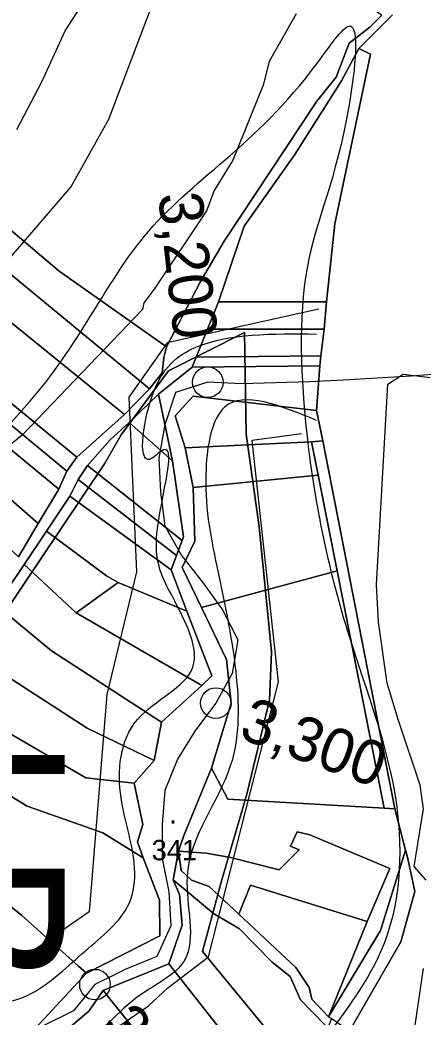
# Model space of a CAD drawing. Extents: x -510989 to -501240, y -1184665 to -1176089.
# Drawn here: x -504959.3 to -504840.5, y -1182453.3 to -1182159.8 of the extents above; entities that cross this region are included whole.
import ezdxf

# ---------------------------------------------------------------- set-up
doc = ezdxf.new("R2010")
doc.units = 0
for name, color, linetype in [('NAVRH_revitalizace_toku', 7, 'Continuous'), ('orna_puda', 7, 'Continuous'), ('ostatni_plocha_x_draha', 7, 'Continuous'), ('ostatni_plocha_x_ostatni_komunikace', 7, 'Continuous'), ('ostatni_plocha_x_silnice', 7, 'Continuous'), ('STAV_USES', 7, 'Continuous'), ('STAV_zaplavove_uzemi', 7, 'Continuous'), ('trasovani_toku', 7, 'Continuous'), ('trvaly_travni_porost', 7, 'Continuous'), ('vodni_plocha_x_vodni_tok_v_koryt_prir_n_upr', 7, 'Continuous'), ('vrstevnice_01', 7, 'Continuous'), ('vrstevnice_02', 7, 'Continuous'), ('vrstevnice_05', 7, 'Continuous'), ('zahrada', 7, 'Continuous'), ('zastavena_plocha_a_nadvori', 7, 'Continuous')]:
    doc.layers.add(name, color=color, linetype=linetype)

msp = doc.modelspace()

# ---------------------------------------------------------------- linework, layer by layer
at = {"layer": 'NAVRH_revitalizace_toku'}
for points in [[(-504871.16, -1182244.89), (-504915.87, -1182254.77), (-504927.17, -1182270.77), (-504924.92, -1182322.27), (-504933.7, -1182358.31), (-504938.85, -1182422.3), (-504955.03, -1182433.47), (-504972.64, -1182441.22), (-504987.44, -1182445.45), (-505003.65, -1182453.9)], [(-504933.59, -1182458.37), (-504921.38, -1182450.01), (-504915.71, -1182444.69), (-504903.73, -1182435.53), (-504883.12, -1182354.59), (-504890.81, -1182283.46), (-504876.32, -1182281.48)]]:
    msp.add_lwpolyline(points, dxfattribs=at)
at = {"layer": 'orna_puda'}
for points in [[(-504908.28, -1182270.53), (-504871.93, -1182274.74), (-504869.98, -1182283.68), (-504873.33, -1182283.99), (-504910.56, -1182285.69), (-504913.52, -1182276.34)], [(-504910.56, -1182285.69), (-504873.33, -1182283.99), (-504871.39, -1182293.77), (-504908.2, -1182297.38)], [(-504908.2, -1182297.38), (-504871.39, -1182293.77), (-504865.81, -1182321.89), (-504905.8, -1182332.75), (-504911.5, -1182320.96), (-504907.72, -1182313.18)], [(-504865.81, -1182321.89), (-504851.95, -1182391.78), (-504898.01, -1182389.13), (-504902.82, -1182380.06), (-504897.02, -1182360.93), (-504898.41, -1182348.02), (-504905.8, -1182332.75)], [(-504914.14, -1182412.93), (-504902.22, -1182422.84), (-504894.57, -1182427.28), (-504884.94, -1182437.1), (-504879.66, -1182441.35), (-504876.64, -1182448.25), (-504869.2, -1182455.74), (-504875.9, -1182480.71), (-504881.57, -1182475.96), (-504898.03, -1182459.71), (-504915.41, -1182437.64), (-504911.47, -1182426.24), (-504912.22, -1182417.19)], [(-504915.41, -1182437.64), (-504898.03, -1182459.71), (-504881.57, -1182475.96), (-504875.9, -1182480.71), (-504879.27, -1182493.04), (-504900.63, -1182484.67), (-504911.89, -1182472.95), (-504918.05, -1182466.23), (-504934.76, -1182445.49)], [(-504934.76, -1182445.49), (-504918.05, -1182466.23), (-504911.89, -1182472.95), (-504900.63, -1182484.67), (-504879.27, -1182493.04), (-504880.11, -1182495.04), (-504893.21, -1182500.39), (-504898.11, -1182502.14), (-504904.48, -1182499.67), (-504924.01, -1182502.25), (-504934.04, -1182499.9), (-504958.89, -1182468.43), (-504939.01, -1182451.54)]]:
    msp.add_lwpolyline(points, close=True, dxfattribs=at)
at = {"layer": 'ostatni_plocha_x_draha'}
msp.add_lwpolyline([(-504862.25, -1182457.53), (-504847.02, -1182431.17), (-504842.86, -1182416.31), (-504845.06, -1182406.24), (-504845.61, -1182404.15), (-504848.82, -1182392), (-504869.98, -1182283.68), (-504871.93, -1182274.74), (-504870.93, -1182261.63), (-504870.56, -1182258.62), (-504869.59, -1182250.82), (-504868.94, -1182242.75), (-504866.47, -1182219.74), (-504855.97, -1182169.85), (-504859.45, -1182168.14), (-504849.43, -1182158.25)], dxfattribs=at)
at = {"layer": 'ostatni_plocha_x_ostatni_komunikace'}
for points in [[(-504849.43, -1182158.25), (-504859.45, -1182168.14), (-504864.47, -1182177.69), (-504878.26, -1182199.41), (-504893.18, -1182220.5), (-504900.72, -1182242.71), (-504904.02, -1182250.78), (-504907.38, -1182259.05), (-504908.51, -1182262.01), (-504918.47, -1182269.89), (-504927.14, -1182278.29), (-504932.69, -1182283.34), (-504939.42, -1182290.95), (-504942.1, -1182295.02), (-504944.62, -1182299.93), (-504951.48, -1182310.29), (-504958.05, -1182320.06), (-504963.1, -1182327.56)], [(-504959.72, -1182317.79), (-504953.9, -1182308.04), (-504947.85, -1182297.9), (-504945.51, -1182292.61), (-504942.57, -1182288.5), (-504928.43, -1182275.92), (-504921.06, -1182268.37), (-504917.41, -1182263.6), (-504916.89, -1182259.17), (-504916.11, -1182255.96), (-504906.14, -1182236.96), (-504899.06, -1182224.89), (-504871.82, -1182183.67), (-504866.1, -1182176.56), (-504862.22, -1182166.55), (-504856.15, -1182161.86), (-504852.59, -1182158.39)], [(-504974.12, -1182362.97), (-504939.84, -1182382.9), (-504925.66, -1182384.43), (-504923.11, -1182396.56), (-504924.65, -1182401.69), (-504922.96, -1182406.43), (-504934.86, -1182399.06), (-504957.14, -1182391.22), (-504983.97, -1182374.88)]]:
    msp.add_lwpolyline(points, dxfattribs=at)
for points in [[(-504907.38, -1182259.05), (-504870.56, -1182258.62), (-504870.93, -1182261.63), (-504908.51, -1182262.01)], [(-504873.33, -1182283.99), (-504869.98, -1182283.68), (-504848.82, -1182392), (-504851.95, -1182391.78), (-504865.81, -1182321.89), (-504871.39, -1182293.77)], [(-504902.82, -1182380.06), (-504898.01, -1182389.13), (-504851.95, -1182391.78), (-504848.82, -1182392), (-504845.61, -1182404.15), (-504853.02, -1182427.81), (-504868.39, -1182453.21), (-504856.97, -1182425.19), (-504850.31, -1182409.55), (-504852.16, -1182408.74), (-504873.82, -1182399.63), (-504877.59, -1182398.78), (-504879.58, -1182402.99), (-504877.01, -1182404.05), (-504882.93, -1182409.97), (-504897.24, -1182406.34), (-504904.41, -1182405), (-504912.54, -1182404.45), (-504911.03, -1182399.82)]]:
    msp.add_lwpolyline(points, close=True, dxfattribs=at)
at = {"layer": 'ostatni_plocha_x_silnice'}
msp.add_lwpolyline([(-504845.61, -1182404.15), (-504845.06, -1182406.24), (-504842.86, -1182416.31), (-504847.02, -1182431.17), (-504862.25, -1182457.53), (-504863.2, -1182456.84), (-504864.69, -1182455.72), (-504867.24, -1182453.91), (-504867.46, -1182453.75), (-504868.39, -1182453.21), (-504853.02, -1182427.81)], close=True, dxfattribs=at)
at = {"layer": 'STAV_USES'}
for p, q in [((-504915.52, -1182263.03), (-504893.09, -1182251.73)), ((-504893.09, -1182251.73), (-504915.52, -1182263.03)), ((-504893.09, -1182251.73), (-504892.57, -1182281.73)), ((-504892.57, -1182281.73), (-504893.09, -1182251.73)), ((-504929.5, -1182281.89), (-504915.52, -1182263.03)), ((-504915.52, -1182263.03), (-504929.5, -1182281.89)), ((-504934.36, -1182290.4), (-504929.5, -1182281.89)), ((-504929.5, -1182281.89), (-504934.36, -1182290.4)), ((-504892.57, -1182281.73), (-504888.77, -1182308.95)), ((-504888.77, -1182308.95), (-504892.57, -1182281.73)), ((-504968.11, -1182340.58), (-504934.36, -1182290.4)), ((-504934.36, -1182290.4), (-504968.11, -1182340.58)), ((-504888.77, -1182308.95), (-504885.12, -1182345.75)), ((-504885.12, -1182345.75), (-504888.77, -1182308.95)), ((-504885.12, -1182345.75), (-504885.73, -1182360.04)), ((-504885.73, -1182360.04), (-504885.12, -1182345.75)), ((-504885.73, -1182360.04), (-504892.41, -1182387.72)), ((-504892.41, -1182387.72), (-504885.73, -1182360.04)), ((-504892.41, -1182387.72), (-504900.01, -1182413.57)), ((-504900.01, -1182413.57), (-504892.41, -1182387.72)), ((-504900.01, -1182413.57), (-504905.49, -1182433.94)), ((-504905.49, -1182433.94), (-504900.01, -1182413.57)), ((-504905.49, -1182433.94), (-504879.95, -1182464.96)), ((-504879.95, -1182464.96), (-504905.49, -1182433.94))]:
    msp.add_line(p, q, dxfattribs=at)
at = {"layer": 'STAV_zaplavove_uzemi'}
for points in [[(-504826.46, -1182247.73), (-504827.62, -1182204.68), (-504817.15, -1182165.12), (-504791.55, -1182113.93), (-504727.56, -1182034.81), (-504708.94, -1182017.35), (-504669.38, -1181991.76), (-504649.6, -1181961.5), (-504628.66, -1181917.29), (-504601.9, -1181867.26), (-504597.24, -1181809.08), (-504585.16, -1181766.79), (-504596.8, -1181741.4), (-504604.2, -1181726.59), (-504633.82, -1181658.9), (-504646.51, -1181600.72), (-504660.26, -1181556.29), (-504751.04, -1181459.08), (-504798.4, -1181384.84), (-504826.55, -1181347.73), (-504862.39, -1181315.73), (-504866.23, -1181265.81), (-504862.39, -1181205.66), (-504853.43, -1181164.7), (-504793.92, -1181116.47), (-504755.84, -1181064.64), (-504725.17, -1181018.1), (-504649.01, -1180947.23), (-504594, -1180900.69), (-504545.35, -1180879.53), (-504377.38, -1180832.83), (-504317.01, -1180808.36), (-504368.93, -1180802.59), (-504426.63, -1180826.63), (-504542.02, -1180859.32)], [(-505319.13, -1182678.81), (-505278.86, -1182647.83), (-505216.92, -1182606.02), (-505167.36, -1182584.34), (-505141.03, -1182562.66), (-505106.96, -1182547.17), (-505057.41, -1182451.15), (-505009.4, -1182400.05), (-504983.07, -1182370.62), (-504989.26, -1182324.16), (-504952.1, -1182266.86), (-504922.67, -1182223.5), (-504871.57, -1182172.39), (-504862.27, -1182161.55), (-504862.27, -1182184.78), (-504874.66, -1182232.79), (-504874.66, -1182282.35), (-504862.27, -1182341.2), (-504848.34, -1182390.75), (-504852.98, -1182434.12), (-504880.86, -1182479.03), (-504888.6, -1182511.55), (-504908.73, -1182559.56), (-504924.22, -1182582.79), (-505001.65, -1182633.9), (-505054.31, -1182661.77), (-505105.41, -1182692.74), (-505137.93, -1182711.33), (-505167.36, -1182729.91), (-505202.98, -1182760.89), (-505252.54, -1182790.31)], [(-505295.85, -1182705.16), (-505271.81, -1182677.27), (-505253.54, -1182663.81), (-505233.35, -1182634), (-505213.15, -1182625.35), (-505188.15, -1182616.69), (-505171.8, -1182602.27), (-505146.8, -1182588.8), (-505127.57, -1182591.69), (-505097.76, -1182575.34), (-505075.64, -1182557.07), (-505057.37, -1182547.46), (-505047.76, -1182546.5), (-505025.64, -1182525.34), (-505016.99, -1182507.07), (-505007.37, -1182478.22), (-504997.75, -1182458.99), (-504983.33, -1182449.37), (-504961.21, -1182448.41), (-504946.79, -1182439.76), (-504939.1, -1182433.03), (-504926.6, -1182418.6), (-504925.63, -1182408.02), (-504929.48, -1182388.79), (-504924.67, -1182365.71), (-504908.33, -1182350.33), (-504915.06, -1182328.21), (-504918.9, -1182310.9), (-504917.94, -1182286.86), (-504920.34, -1182288.77), (-504920.34, -1182270.49), (-504907.62, -1182256.19), (-504871.86, -1182252.22)], [(-504871.86, -1182277.65), (-504898.88, -1182273.67), (-504904.45, -1182291.95), (-504901.27, -1182320.56), (-504895.7, -1182351.55), (-504897.29, -1182379.37), (-504910.01, -1182411.95), (-504910.8, -1182436.59), (-504925.11, -1182447.71), (-504944.18, -1182462.02), (-504958.49, -1182467.58), (-504959.75, -1182470.16), (-504972.25, -1182467.27), (-504984.75, -1182473.04), (-504997.25, -1182487.47), (-504997.25, -1182510.55), (-505009.75, -1182529.78), (-505029.95, -1182546.12), (-505045.33, -1182559.59), (-505069.37, -1182570.17), (-505097.26, -1182593.24), (-505115.53, -1182605.74), (-505138.61, -1182609.59), (-505147.26, -1182609.59), (-505169.38, -1182630.75), (-505190.53, -1182642.28), (-505212.65, -1182646.13), (-505220.34, -1182650.94), (-505225.15, -1182670.17), (-505247.27, -1182689.4), (-505283.81, -1182725.94)]]:
    msp.add_spline(points, degree=3, dxfattribs=at)
at = {"layer": 'trasovani_toku'}
for p, q in [((-504844, -1182264.64), (-504853.99, -1182265.26)), ((-504834.04, -1182263.83), (-504844, -1182264.64)), ((-504903.94, -1182266.42), (-504913.47, -1182269.43)), ((-504893.95, -1182266.91), (-504903.94, -1182266.42)), ((-504883.95, -1182266.6), (-504893.95, -1182266.91)), ((-504873.96, -1182266.34), (-504883.95, -1182266.6)), ((-504863.97, -1182265.83), (-504873.96, -1182266.34)), ((-504853.99, -1182265.26), (-504863.97, -1182265.83)), ((-504913.47, -1182269.43), (-504916.6, -1182278.93)), ((-504916.6, -1182278.93), (-504918.32, -1182288.78)), ((-504918.32, -1182288.78), (-504917.85, -1182298.77)), ((-504917.85, -1182298.77), (-504916.57, -1182308.69)), ((-504916.57, -1182308.69), (-504911.64, -1182317.39)), ((-504911.64, -1182317.39), (-504905.44, -1182325.23)), ((-504905.44, -1182325.23), (-504899.63, -1182333.37)), ((-504899.63, -1182333.37), (-504895.03, -1182342.25)), ((-504895.03, -1182342.25), (-504896.73, -1182352.11)), ((-504896.73, -1182352.11), (-504901.56, -1182360.86)), ((-504901.56, -1182360.86), (-504907.54, -1182368.88)), ((-504907.54, -1182368.88), (-504912.88, -1182377.34)), ((-504912.88, -1182377.34), (-504916.59, -1182386.62)), ((-504916.59, -1182386.62), (-504917.36, -1182396.59)), ((-504917.36, -1182396.59), (-504917.35, -1182406.59)), ((-504917.35, -1182406.59), (-504915.45, -1182416.41)), ((-504915.45, -1182416.41), (-504914.84, -1182426.39)), ((-504914.84, -1182426.39), (-504918.98, -1182435.49)), ((-504918.98, -1182435.49), (-504928.24, -1182439.28)), ((-504928.24, -1182439.28), (-504937.19, -1182443.74)), ((-504937.19, -1182443.74), (-504943.5, -1182451.49)), ((-504943.5, -1182451.49), (-504952.5, -1182455.86))]:
    msp.add_line(p, q, dxfattribs=at)
for centre in [(-504903.94, -1182266.42), (-504901.56, -1182360.86), (-504937.19, -1182443.74)]:
    msp.add_circle(centre, 4.5, dxfattribs=at)
at = {"layer": 'trvaly_travni_porost'}
for points in [[(-505064.91, -1181997.6), (-505058.7, -1181987.52), (-505046.26, -1181999.79), (-505018.73, -1182026.53), (-504970.1, -1182068.14), (-504913.41, -1182111.72), (-504887.04, -1182131.45), (-504852.59, -1182158.39), (-504856.15, -1182161.86), (-504862.22, -1182166.55), (-504866.1, -1182176.56), (-504871.82, -1182183.67), (-504899.06, -1182224.89), (-504906.14, -1182236.96), (-504916.11, -1182255.96), (-504947.74, -1182233.72), (-504965.99, -1182218.31), (-505000.54, -1182193.37), (-505041.24, -1182159.95), (-504997.66, -1182068.46), (-504995.08, -1182063.07), (-504997.29, -1182060.99), (-505031.1, -1182030.67)], [(-505043.32, -1182158.16), (-505041.24, -1182159.95), (-505000.54, -1182193.37), (-504965.99, -1182218.31), (-504947.74, -1182233.72), (-504916.11, -1182255.96), (-504916.89, -1182259.17), (-504917.41, -1182263.6), (-504921.06, -1182268.37), (-504974.07, -1182224.77), (-505036.01, -1182180.6), (-505040.26, -1182170.97), (-505044.36, -1182157.21)], [(-504859.45, -1182168.14), (-504855.97, -1182169.85), (-504866.47, -1182219.74), (-504868.94, -1182242.75), (-504900.72, -1182242.71), (-504893.18, -1182220.5), (-504878.26, -1182199.41), (-504864.47, -1182177.69)], [(-505036.01, -1182180.6), (-504974.07, -1182224.77), (-504921.06, -1182268.37), (-504928.43, -1182275.92), (-504975.91, -1182237.52), (-505000.91, -1182218.44), (-505029.36, -1182197.74)], [(-505029.36, -1182197.74), (-505000.91, -1182218.44), (-504975.91, -1182237.52), (-504928.43, -1182275.92), (-504942.57, -1182288.5), (-505019.35, -1182225.47), (-505019.87, -1182223.96)], [(-505019.35, -1182225.47), (-504942.57, -1182288.5), (-504945.51, -1182292.61), (-505020.01, -1182231.04)], [(-505020.01, -1182231.04), (-504945.51, -1182292.61), (-504947.85, -1182297.9), (-505021.99, -1182236.8)], [(-505021.99, -1182236.8), (-504947.85, -1182297.9), (-504953.9, -1182308.04), (-505018.67, -1182251.41)], [(-504868.94, -1182242.75), (-504869.59, -1182250.82), (-504904.02, -1182250.78), (-504900.72, -1182242.71)], [(-505018.67, -1182251.41), (-504953.9, -1182308.04), (-504959.72, -1182317.79), (-505014.48, -1182267.26)], [(-504904.02, -1182250.78), (-504869.59, -1182250.82), (-504870.56, -1182258.62), (-504907.38, -1182259.05)], [(-504927.14, -1182278.29), (-504918.47, -1182269.89), (-504914.33, -1182289.51)], [(-504932.69, -1182283.34), (-504927.14, -1182278.29), (-504914.33, -1182289.51), (-504911.07, -1182311.89), (-504911.5, -1182313.04), (-504939.42, -1182290.95)], [(-504942.1, -1182295.02), (-504939.42, -1182290.95), (-504911.5, -1182313.04), (-504913.15, -1182317.4)], [(-504944.62, -1182299.93), (-504942.1, -1182295.02), (-504913.15, -1182317.4), (-504914.76, -1182321.67)], [(-504951.48, -1182310.29), (-504944.62, -1182299.93), (-504914.76, -1182321.67), (-504910.06, -1182333.81), (-504930.37, -1182325.41), (-504933.77, -1182323.43)], [(-504958.05, -1182320.06), (-504951.48, -1182310.29), (-504933.77, -1182323.43), (-504930.37, -1182325.41), (-504942.69, -1182334.34)], [(-504963.1, -1182327.56), (-504958.05, -1182320.06), (-504942.69, -1182334.34), (-504905.69, -1182355.67), (-504917.59, -1182366.44), (-504950.01, -1182345.44), (-504966.08, -1182332.28)], [(-504930.37, -1182325.41), (-504910.06, -1182333.81), (-504902.7, -1182352.81), (-504905.69, -1182355.67), (-504942.69, -1182334.34)], [(-504971.55, -1182340.94), (-504966.08, -1182332.28), (-504950.01, -1182345.44), (-504917.59, -1182366.44), (-504919.71, -1182377.77), (-504939.47, -1182368.21), (-504961.75, -1182353.85), (-504973.01, -1182344.52)], [(-504974.98, -1182349.34), (-504973.01, -1182344.52), (-504961.75, -1182353.85), (-504939.47, -1182368.21), (-504919.71, -1182377.77), (-504925.66, -1182384.43), (-504939.84, -1182382.9), (-504974.12, -1182362.97)], [(-504983.97, -1182374.88), (-504957.14, -1182391.22), (-504934.86, -1182399.06), (-504922.96, -1182406.43), (-504918.15, -1182418.9), (-504918.09, -1182429.4), (-504939.67, -1182440.39), (-504942.08, -1182438.29), (-504958.76, -1182423.41), (-504960.93, -1182421.58), (-504974.14, -1182410.41), (-505001.33, -1182388.19)], [(-505001.33, -1182388.19), (-504974.14, -1182410.41), (-504960.93, -1182421.58), (-504958.76, -1182423.41), (-504942.08, -1182438.29), (-504939.67, -1182440.39), (-504959.88, -1182462.12), (-504972.09, -1182450.11), (-505019.65, -1182406.89), (-505003.68, -1182389.99)]]:
    msp.add_lwpolyline(points, close=True, dxfattribs=at)
at = {"layer": 'vodni_plocha_x_vodni_tok_v_koryt_prir_n_upr'}
msp.add_lwpolyline([(-504959.88, -1182462.12), (-504939.67, -1182440.39), (-504918.09, -1182429.4), (-504918.15, -1182418.9), (-504922.96, -1182406.43), (-504924.65, -1182401.69), (-504923.11, -1182396.56), (-504925.66, -1182384.43), (-504919.71, -1182377.77), (-504917.59, -1182366.44), (-504905.69, -1182355.67), (-504902.7, -1182352.81), (-504910.06, -1182333.81), (-504914.76, -1182321.67), (-504913.15, -1182317.4), (-504911.5, -1182313.04), (-504911.07, -1182311.89), (-504914.33, -1182289.51), (-504918.47, -1182269.89), (-504908.51, -1182262.01), (-504870.93, -1182261.63), (-504871.93, -1182274.74), (-504908.28, -1182270.53), (-504913.52, -1182276.34), (-504910.56, -1182285.69), (-504908.2, -1182297.38), (-504907.72, -1182313.18), (-504911.5, -1182320.96), (-504905.8, -1182332.75), (-504898.41, -1182348.02), (-504897.02, -1182360.93), (-504902.82, -1182380.06), (-504911.03, -1182399.82), (-504912.54, -1182404.45), (-504914.14, -1182412.93), (-504912.22, -1182417.19), (-504911.47, -1182426.24), (-504915.41, -1182437.64), (-504934.76, -1182445.49), (-504939.01, -1182451.54), (-504958.89, -1182468.43)], dxfattribs=at)
msp.add_lwpolyline([(-504912.54, -1182404.45), (-504911.74, -1182410.14), (-504908.72, -1182413.02), (-504903.48, -1182414.85), (-504894.78, -1182422.96), (-504877.95, -1182438.7), (-504874, -1182444.62), (-504873.29, -1182447.98), (-504868.39, -1182453.21), (-504867.46, -1182453.75), (-504868.5, -1182456.43), (-504869.2, -1182455.74), (-504876.64, -1182448.25), (-504879.66, -1182441.35), (-504884.94, -1182437.1), (-504894.57, -1182427.28), (-504902.22, -1182422.84), (-504914.14, -1182412.93)], close=True, dxfattribs=at)
at = {"layer": 'vrstevnice_01'}
msp.add_lwpolyline([(-504962.41, -1182230), (-504944.31, -1182209), (-504933.09, -1182189), (-504911.91, -1182133), (-504905.81, -1182123), (-504897.19, -1182113), (-504890.31, -1182107), (-504864.09, -1182094), (-504841.91, -1182078), (-504818.31, -1182043), (-504807.5, -1182032), (-504794.81, -1182024), (-504784.31, -1182021), (-504754.31, -1182015), (-504743.19, -1182010), (-504735, -1182004), (-504713.41, -1181977), (-504689.31, -1181927), (-504672.5, -1181879), (-504679.69, -1181858)], dxfattribs=at)
at = {"layer": 'vrstevnice_02'}
for points in [[(-504960.19, -1182192), (-504952.81, -1182178), (-504946, -1182163), (-504941.41, -1182156), (-504931.19, -1182133), (-504924, -1182119), (-504914.5, -1182106), (-504904.81, -1182096), (-504892.81, -1182087), (-504874.41, -1182075), (-504860.59, -1182064), (-504848.81, -1182049), (-504829.5, -1182021), (-504820.31, -1182010), (-504812.91, -1182004), (-504739.5, -1181974), (-504736.09, -1181969), (-504731.81, -1181961)], [(-504877.91, -1182158), (-504885.81, -1182172), (-504887.59, -1182179), (-504896.59, -1182201), (-504902, -1182210), (-504904.31, -1182216), (-504919.69, -1182239), (-504922.81, -1182243), (-504923.19, -1182245), (-504958.69, -1182282), (-504984.59, -1182303)], [(-504839.59, -1182413), (-504843.09, -1182409), (-504840.31, -1182392), (-504841.31, -1182385), (-504847.69, -1182366), (-504851.09, -1182355), (-504853.59, -1182337), (-504854.19, -1182326), (-504850.81, -1182267), (-504846.31, -1182264), (-504838.41, -1182265)], [(-504843.31, -1182459), (-504840.31, -1182439)]]:
    msp.add_lwpolyline(points, dxfattribs=at)
at = {"layer": 'zahrada'}
msp.add_lwpolyline([(-504891.37, -1182414.45), (-504856.97, -1182425.19), (-504868.39, -1182453.21), (-504873.29, -1182447.98), (-504874, -1182444.62), (-504877.95, -1182438.7), (-504894.78, -1182422.96)], close=True, dxfattribs=at)
at = {"layer": 'zastavena_plocha_a_nadvori'}
msp.add_lwpolyline([(-504873.82, -1182399.63), (-504852.16, -1182408.74), (-504850.31, -1182409.55), (-504856.97, -1182425.19), (-504891.37, -1182414.45), (-504894.78, -1182422.96), (-504903.48, -1182414.85), (-504908.72, -1182413.02), (-504911.74, -1182410.14), (-504912.54, -1182404.45), (-504904.41, -1182405), (-504897.24, -1182406.34), (-504882.93, -1182409.97), (-504877.01, -1182404.05), (-504879.58, -1182402.99), (-504877.59, -1182398.78)], close=True, dxfattribs=at)

# ---------------------------------------------------------------- texts
at = {"layer": 'STAV_USES'}
msp.add_text('LB', height=45, rotation=270, dxfattribs=at).set_placement((-504991.07, -1182371.16))
at = {"layer": 'trasovani_toku'}
for s, rotation, p in [('3,200', 276.3375, (-504918.6, -1182211.1)), ('3,300', 340.0092, (-504895.22, -1182371.01)), ('3,400', 305.5263, (-504935.9, -1182455.58))]:
    msp.add_text(s, height=13, rotation=rotation, dxfattribs=at).set_placement(p)
at = {"layer": 'vrstevnice_05'}
for s, p in [('.', (-504915.28, -1182396.32)), ('341', (-504920.47, -1182407.14))]:
    msp.add_text(s, height=6, dxfattribs=at).set_placement(p)

doc.saveas('drawing.dxf')
